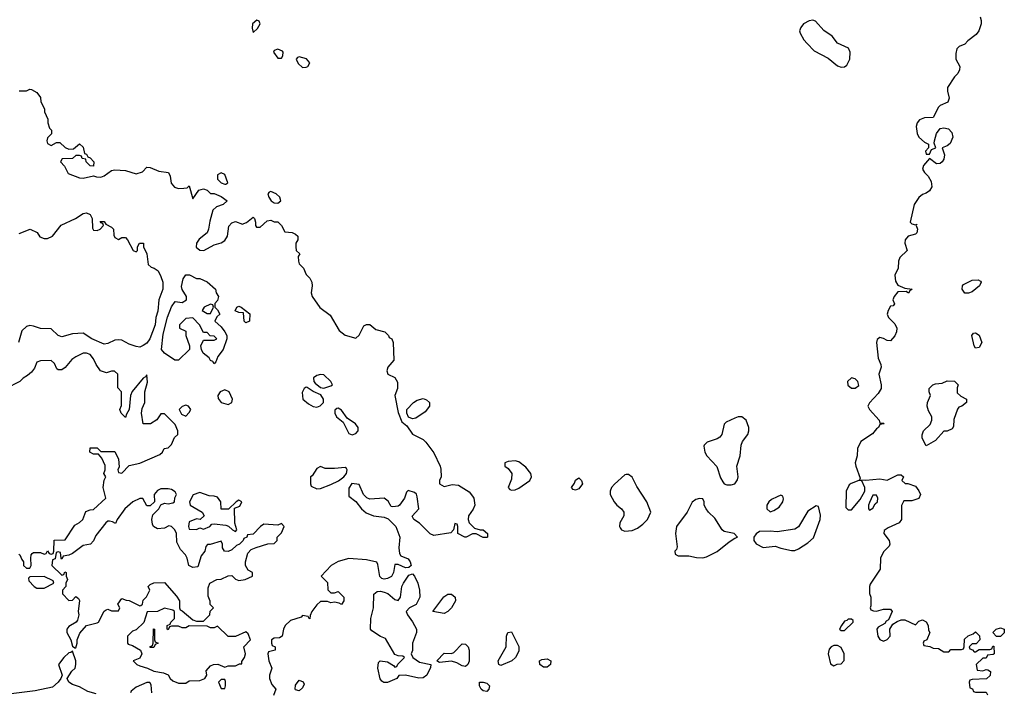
# Model space of a CAD drawing. Header units: inches. Extents: x 2380249 to 2585472, y 382747 to 546448.
# Tile 324 of 626: x 2561632 to 2567192, y 404593 to 408394. Entities that reach past the tile are written whole.
import ezdxf

# ---------------------------------------------------------------- set-up
doc = ezdxf.new("R2010")
doc.units = ezdxf.units.IN
doc.header["$MEASUREMENT"] = 0
doc.layers.add('C5460', color=7, linetype='Continuous')

msp = doc.modelspace()

# ---------------------------------------------------------------- linework, layer by layer
at = {"layer": 'C5460', "color": 4}
for points, elevation in [([(2562971.7, 408391.7), (2562947.2, 408370), (2562945.1, 408345.1), (2562950, 408320.7), (2562975.1, 408344.9), (2562989.6, 408370), (2562984.5, 408384.5)], 36), ([(2566110, 408391.6), (2566090, 408387.8), (2566058, 408370), (2566042.4, 408350), (2566036.4, 408330), (2566038.4, 408318.4), (2566059.5, 408279.5), (2566078.6, 408258.6), (2566118, 408218), (2566197.1, 408177.1), (2566250, 408132.7), (2566270, 408126), (2566290, 408127.7), (2566303.6, 408136.4), (2566319.6, 408170), (2566322, 408210), (2566313.1, 408233.1), (2566250, 408261.2), (2566220.1, 408300.1), (2566173.4, 408333.4), (2566126, 408386)], 36), ([(2563090, 408227.8), (2563070, 408219.3), (2563065.7, 408210), (2563090, 408175.5), (2563110, 408176.3), (2563118.7, 408190), (2563120.5, 408210), (2563116.3, 408216.3)], 36), ([(2563210, 408184.7), (2563200.2, 408179.8), (2563194, 408170), (2563205.4, 408145.4), (2563230, 408123.2), (2563250, 408124.6), (2563259.5, 408130), (2563269.7, 408150), (2563251.8, 408171.8)], 36), ([(2562770, 407529), (2562750, 407517.2), (2562750, 407492), (2562770, 407471), (2562790, 407464), (2562796.5, 407463.5), (2562807.3, 407472.7), (2562790, 407518)], 36), ([(2563050, 407422), (2563041.3, 407418.7), (2563034, 407410), (2563039.5, 407390), (2563052.7, 407370), (2563070, 407358), (2563090, 407357.1), (2563106.6, 407370), (2563101.6, 407390), (2563081.2, 407410)], 36), ([(2562630, 406932), (2562650, 406932), (2562690, 406912), (2562738, 406870), (2562742, 406850), (2562754, 406830), (2562750, 406806), (2562734, 406790), (2562734, 406770), (2562750, 406754), (2562762, 406730), (2562744.7, 406715.3), (2562734, 406690), (2562770, 406658), (2562791.3, 406630), (2562802, 406610), (2562802, 406590), (2562781, 406530), (2562750.8, 406490), (2562739.6, 406460.4), (2562730, 406448.7), (2562722, 406462), (2562710, 406468.7), (2562702, 406482), (2562668.7, 406510), (2562658, 406530), (2562655.3, 406550), (2562670, 406582), (2562730, 406582), (2562746, 406590), (2562730, 406606), (2562707.3, 406607.3), (2562690, 406626), (2562670, 406626), (2562648, 406670), (2562610, 406708), (2562570, 406706), (2562534, 406670), (2562534, 406650), (2562570, 406634), (2562571.3, 406610), (2562592, 406550), (2562592, 406530), (2562530, 406469), (2562508.7, 406470), (2562449.5, 406509.5), (2562433.2, 406530), (2562443.3, 406616.7), (2562467.2, 406712.8), (2562490, 406771.3), (2562510, 406802), (2562550, 406796), (2562574, 406810), (2562574, 406830), (2562549, 406869), (2562545.6, 406885.6), (2562555.3, 406930), (2562570, 406952), (2562591.2, 406951.1)], 28), ([(2566970, 406848.7), (2566954, 406870), (2566955.3, 406890), (2566962, 406898), (2567010, 406921), (2567043.6, 406923.6), (2567056.9, 406916.9), (2567062, 406910), (2567051.2, 406888.9), (2567010, 406855.3), (2566990, 406848.7)], 36), ([(2562710, 406786), (2562674, 406770), (2562662, 406750), (2562690, 406734), (2562710, 406734), (2562726, 406770), (2562722, 406782)], 28), ([(2562910, 406681.2), (2562899, 406690), (2562896.4, 406736.4), (2562870, 406739), (2562849.1, 406749.1), (2562858, 406770), (2562870, 406774), (2562882, 406770), (2562931.3, 406731.3), (2562930, 406689.2)], 28), ([(2567030, 406538), (2567022, 406550), (2567008.7, 406610), (2567018, 406622), (2567030, 406624.7), (2567050.7, 406610.7), (2567064.7, 406570), (2567050, 406542)], 36), ([(2563330, 406389.4), (2563310, 406383.7), (2563290.8, 406370), (2563294, 406350), (2563300.4, 406340.4), (2563330, 406314.8), (2563350, 406310.8), (2563390, 406324.7), (2563398, 406330), (2563389, 406350), (2563350, 406386)], 32), ([(2566330, 406369.4), (2566306.4, 406350), (2566308.6, 406328.6), (2566330, 406310.7), (2566350, 406310.7), (2566370, 406326.8), (2566364.5, 406350), (2566350, 406364.5)], 36), ([(2562790, 406302.6), (2562764.4, 406290), (2562750.4, 406270), (2562752.5, 406252.5), (2562770.4, 406230.4), (2562810, 406219.3), (2562829.6, 406230.4), (2562833.7, 406250), (2562815.8, 406290)], 32), ([(2563250, 406317.2), (2563238, 406310), (2563227.3, 406287.3), (2563231, 406250), (2563262.4, 406222.4), (2563290, 406207.3), (2563310, 406204), (2563329.3, 406210.7), (2563348.7, 406230), (2563348.7, 406250), (2563333.2, 406273.2), (2563290, 406293.2), (2563256, 406316)], 32), ([(2566750, 405986), (2566728.4, 406028.4), (2566728.4, 406048.4), (2566735.3, 406070), (2566773.2, 406106.8), (2566782, 406130), (2566782, 406150), (2566763.2, 406183.2), (2566757.2, 406210), (2566759, 406230), (2566775.3, 406270), (2566768, 406290), (2566768, 406310), (2566788.8, 406331.1), (2566803.1, 406336.9), (2566840.4, 406339.6), (2566870, 406352), (2566910, 406351.3), (2566931.3, 406330), (2566926, 406314), (2566926, 406286), (2566946, 406266), (2566978, 406250), (2566978, 406230), (2566952, 406210), (2566936, 406204), (2566926.8, 406193.2), (2566906.4, 406133.6), (2566905.4, 406094.6), (2566898, 406082), (2566870, 406068.7), (2566850, 406068), (2566803.6, 406016.4)], 36), ([(2563850, 406138), (2563827.3, 406147.3), (2563818, 406170), (2563818, 406190), (2563855.3, 406230), (2563876, 406244), (2563910, 406253.4), (2563930, 406246), (2563946, 406230), (2563946, 406210), (2563922, 406178), (2563870, 406142)], 32), ([(2562570, 406215.3), (2562550, 406208), (2562532, 406190), (2562545.4, 406165.4), (2562570, 406154), (2562590, 406174), (2562598, 406190), (2562586, 406210)], 32), ([(2563430, 406198), (2563423.6, 406196.4), (2563412.7, 406187.3), (2563412, 406170), (2563422, 406150), (2563458.8, 406118.8), (2563490, 406056), (2563510, 406047.3), (2563530, 406056), (2563544, 406070), (2563544, 406090), (2563528.7, 406110), (2563481.2, 406141.2), (2563450, 406188)], 32), ([(2565690, 406149.2), (2565670, 406142.7), (2565621.6, 406118.4), (2565610, 406108), (2565597.3, 406050), (2565585.8, 406034.2), (2565570, 406024.5), (2565514.4, 406005.6), (2565497.3, 405990), (2565496.3, 405983.7), (2565501.6, 405950), (2565512.7, 405930), (2565569, 405869), (2565590, 405804.7), (2565602, 405782), (2565610, 405771), (2565624.5, 405764.5), (2565650, 405766), (2565670, 405771.3), (2565685.6, 405794.4), (2565689.2, 405810), (2565682, 405870), (2565699.6, 405930), (2565706, 405990), (2565714.5, 406010), (2565743.7, 406050), (2565749.3, 406070), (2565749.2, 406090), (2565734, 406130), (2565710, 406149)], 36), ([(2563330, 405868), (2563310, 405858), (2563283.6, 405816.4), (2563274, 405810), (2563274, 405770), (2563278, 405758), (2563310, 405742), (2563330, 405744.7), (2563390, 405767.3), (2563431.8, 405788.2), (2563462, 405810), (2563477.2, 405830), (2563481.2, 405850), (2563478, 405858), (2563470, 405864), (2563410, 405857), (2563358, 405858)], 32), ([(2564430, 405900.9), (2564390, 405897.2), (2564372, 405890), (2564372, 405870), (2564390, 405858), (2564410.5, 405830), (2564410, 405798), (2564391.3, 405750), (2564399.6, 405739.6), (2564410, 405736), (2564430, 405737.3), (2564450, 405747.3), (2564512.3, 405790), (2564522, 405810), (2564518.4, 405830), (2564490, 405864.5), (2564450, 405895.1)], 36), ([(2564770, 405735.3), (2564758, 405738), (2564748.7, 405750), (2564765.2, 405774.8), (2564770, 405792), (2564790, 405804.7), (2564804.7, 405790), (2564810.7, 405770), (2564790, 405742)], 32), ([(2565070, 405824), (2565056.9, 405823.1), (2565050, 405822), (2564990.5, 405769.5), (2564974.8, 405750), (2564967.3, 405730), (2564967.3, 405710), (2564988.5, 405668.5), (2565004, 405650), (2565030.3, 405630.3), (2565043.8, 405610), (2565044.4, 405590), (2565020.7, 405550), (2565018.8, 405530), (2565022.5, 405522.5), (2565030.7, 405510.7), (2565050, 405502.8), (2565090, 405506.8), (2565120.1, 405519.9), (2565150, 405542.8), (2565177.2, 405570), (2565195.3, 405610), (2565174, 405670), (2565116.6, 405756.6), (2565090, 405808.7)], 36), ([(2566370, 405789), (2566326.4, 405773.6), (2566315.5, 405764.5), (2566298.8, 405730), (2566298, 405638), (2566310, 405624.7), (2566330, 405624.7), (2566378, 405682), (2566404, 405730), (2566404, 405750), (2566388.4, 405788.4)], 36), ([(2562470, 405742), (2562430, 405742), (2562410, 405734), (2562392, 405710), (2562394, 405670), (2562370, 405646), (2562350, 405646), (2562327.3, 405687.3), (2562310, 405688), (2562272, 405670), (2562226.8, 405630), (2562182, 405570), (2562172.7, 405547.3), (2562156.4, 405556.4), (2562139, 405559), (2562130, 405559), (2562118, 405550), (2562062, 405478), (2562050, 405448.7), (2562031.3, 405430), (2561990, 405422), (2561930, 405378), (2561910, 405368), (2561878, 405362), (2561870, 405346), (2561866, 405350), (2561862, 405382), (2561850, 405386), (2561838, 405382), (2561832.7, 405347.3), (2561818, 405342), (2561814, 405310), (2561870, 405254), (2561882, 405258), (2561887.3, 405272.7), (2561894, 405270), (2561894, 405250), (2561902, 405230), (2561892, 405210), (2561892, 405190), (2561874, 405170), (2561874, 405150), (2561910, 405112), (2561930, 405114), (2561950, 405134), (2561963.6, 405123.6), (2561970.9, 405110.9), (2561962.8, 405050), (2561966, 405030), (2561958.8, 405001.2), (2561952, 404990), (2561910, 404964), (2561898.8, 404950), (2561898.8, 404930), (2561921, 404890), (2561930, 404854), (2561943.6, 404843.6), (2561950, 404844.7), (2561957.2, 404870), (2561957.2, 404890), (2561972.5, 404927.5), (2562008.8, 404971.1), (2562070, 404984.7), (2562078, 404990), (2562108.4, 405051.6), (2562120.4, 405059.6), (2562130, 405062), (2562150, 405054), (2562190, 405054), (2562198, 405070), (2562186, 405090), (2562210, 405122), (2562232.7, 405112.7), (2562250, 405112), (2562310, 405082), (2562316.4, 405083.6), (2562326, 405090), (2562330, 405114), (2562348.4, 405131.6), (2562368, 405170), (2562358, 405190), (2562370, 405202), (2562390, 405212), (2562450, 405214), (2562516.9, 405136.9), (2562534, 405110), (2562534, 405070), (2562538, 405058), (2562550, 405054), (2562610, 405002), (2562630, 404994), (2562670, 404994), (2562706, 405030), (2562708.4, 405051.6), (2562726, 405070), (2562708.4, 405088.4), (2562707.3, 405107.3), (2562696.4, 405136.4), (2562696.4, 405183.6), (2562706, 405210), (2562746, 405230), (2562770, 405232), (2562810, 405251.3), (2562830, 405252), (2562850, 405232), (2562870, 405224.7), (2562906, 405230), (2562946, 405250), (2562946, 405270), (2562923.1, 405283.1), (2562908, 405310), (2562908, 405330), (2562920.2, 405379.8), (2562940.2, 405399.8), (2562968.4, 405411.6), (2563032.7, 405432.7), (2563070, 405434), (2563086, 405450), (2563086, 405470), (2563110, 405494), (2563126, 405530), (2563110, 405546), (2563090, 405538), (2563010, 405542), (2562992, 405530), (2562950, 405486), (2562918, 405482), (2562914, 405470), (2562898, 405462), (2562894, 405450), (2562874, 405430), (2562856.9, 405423.1), (2562830, 405398), (2562810, 405388), (2562788, 405390), (2562778, 405410), (2562778, 405430), (2562770, 405446), (2562708, 405428), (2562692, 405428), (2562683.6, 405416.4), (2562678, 405390), (2562656.9, 405363.1), (2562638, 405302), (2562610, 405298), (2562588, 405310), (2562578, 405350), (2562568, 405370), (2562540.2, 405400.2), (2562520.4, 405440.4), (2562518, 405490), (2562508, 405510), (2562488.8, 405528.9), (2562474, 405534), (2562450, 405521.2), (2562410, 405517.2), (2562388.8, 405528.9), (2562383.1, 405543.1), (2562379, 405570), (2562384, 405596), (2562418, 405630), (2562428.4, 405651.6), (2562450, 405662), (2562470, 405658), (2562496.4, 405663.6), (2562506, 405670), (2562508.4, 405691.6), (2562518, 405710), (2562510, 405726), (2562490, 405738)], 32), ([(2562650, 405722), (2562611.6, 405708.4), (2562592, 405670), (2562594, 405650), (2562662, 405610), (2562674, 405590), (2562651.6, 405568.4), (2562630, 405574), (2562590, 405555.3), (2562584.7, 405530), (2562590, 405514), (2562630, 405512), (2562650, 405522), (2562670, 405514), (2562706, 405530), (2562718, 405542), (2562730, 405544.7), (2562796.9, 405536.9), (2562811.6, 405531.6), (2562834, 405510), (2562850, 405502), (2562858, 405510), (2562848, 405548), (2562846, 405634), (2562874.6, 405645.4), (2562886, 405670), (2562870, 405678), (2562854, 405670), (2562812, 405628), (2562770, 405628), (2562768.7, 405670), (2562750, 405695.3), (2562730, 405702), (2562703.1, 405703.1)], 32), ([(2565470, 405688), (2565450, 405682), (2565430, 405668), (2565401, 405610), (2565340.7, 405530), (2565336.3, 405490), (2565344.9, 405415.1), (2565341, 405399), (2565332, 405390), (2565332.7, 405372.7), (2565350, 405364.7), (2565410, 405364.7), (2565454.4, 405354.4), (2565490, 405353.4), (2565510, 405359.1), (2565571.4, 405388.5), (2565637.5, 405442.5), (2565670, 405464.7), (2565686, 405470), (2565666, 405490), (2565610, 405501.2), (2565599, 405510), (2565557, 405577), (2565522, 405610), (2565508, 405630), (2565498, 405650), (2565498, 405670), (2565490, 405686)], 36), ([(2565930, 405706), (2565910, 405698), (2565876.9, 405683.1), (2565862, 405670), (2565852, 405650), (2565852, 405630), (2565870, 405612), (2565890, 405621), (2565920.2, 405639.8), (2565942, 405670), (2565946, 405686), (2565942, 405702)], 36), ([(2566470, 405706), (2566450, 405706), (2566430, 405666), (2566424.7, 405650), (2566424.7, 405630), (2566430, 405622), (2566450, 405634), (2566462, 405658), (2566475.3, 405670), (2566478, 405690)], 36), ([(2566130, 405646), (2566083.5, 405616.5), (2566030, 405528), (2566010, 405515.3), (2565910, 405499), (2565870, 405504), (2565810, 405502), (2565791, 405489), (2565778, 405470), (2565778, 405450), (2565790, 405432), (2565830, 405412), (2565898, 405418), (2565930, 405406.8), (2565990, 405394.8), (2566010, 405394.8), (2566030, 405402.8), (2566082, 405438), (2566113.8, 405466.2), (2566152.7, 405570), (2566153.6, 405593.6), (2566142, 405642)], 36), ([(2561770, 405248), (2561690, 405246), (2561682, 405238), (2561683.6, 405223.6), (2561714, 405190), (2561730, 405182), (2561770, 405182), (2561826, 405210), (2561822, 405222)], 32), ([(2563886.4, 404673.6), (2563811.3, 404688.7), (2563772.7, 404687.3), (2563762, 404670), (2563710, 404649), (2563688.7, 404648.7), (2563676.4, 404656.4), (2563668.7, 404668.7), (2563654, 404730), (2563658, 404762), (2563668.7, 404771.3), (2563710, 404764.7), (2563743.6, 404743.6), (2563750, 404734), (2563762, 404738), (2563767.3, 404752.7), (2563806, 404790), (2563796.4, 404796.4), (2563770, 404798), (2563750, 404806), (2563697.2, 404897.2), (2563670, 404908.7), (2563620.2, 404940.2), (2563614, 404950), (2563616, 405010), (2563629.3, 405070), (2563632.7, 405147.3), (2563650, 405162.8), (2563670, 405164), (2563690, 405159.1), (2563710.4, 405150.4), (2563750, 405118), (2563770, 405112), (2563782, 405130), (2563789.2, 405190), (2563799, 405210), (2563830, 405254), (2563850, 405262), (2563862, 405250), (2563881, 405210), (2563890.8, 405170), (2563891, 405130), (2563871.2, 405088.9), (2563834, 405070), (2563814, 405050), (2563822, 405030), (2563850.9, 404990.9), (2563872, 404950), (2563872, 404930), (2563851, 404870), (2563851.2, 404828.9), (2563842, 404810), (2563852, 404790), (2563890, 404762.8), (2563954, 404750), (2563952.7, 404732.7), (2563931.3, 404690), (2563910, 404675.3)], 32), ([(2564030, 405039), (2563966, 405050), (2564028.2, 405131.8), (2564050, 405147.3), (2564070, 405146.8), (2564090.7, 405130.7), (2564094, 405110), (2564070.4, 405069.6), (2564050, 405048.7)], 32), ([(2562450, 405068), (2562411.2, 405048.9), (2562352, 405048), (2562332.7, 404987.3), (2562290, 404946), (2562270, 404938), (2562242, 404910), (2562242, 404870), (2562245.4, 404865.4), (2562270, 404858), (2562314, 404830), (2562322, 404810), (2562310, 404786), (2562274, 404770), (2562294, 404750), (2562310, 404742), (2562354, 404730), (2562390, 404711.3), (2562443.6, 404703.6), (2562470, 404692), (2562482, 404670), (2562496.9, 404656.9), (2562530, 404644.7), (2562570, 404644.7), (2562590, 404658), (2562650, 404658.8), (2562678, 404670), (2562688.7, 404690), (2562685.2, 404714.8), (2562710, 404742), (2562726, 404750), (2562751.2, 404751.1), (2562790, 404734), (2562810, 404742), (2562850, 404742), (2562874, 404754), (2562886, 404754), (2562886, 404766), (2562902, 404790), (2562908, 404810), (2562898, 404850), (2562935.3, 404890), (2562923.1, 404923.1), (2562910, 404935.3), (2562850, 404908), (2562810, 404908), (2562750, 404966), (2562730, 404958), (2562710, 404958), (2562690, 404966), (2562590, 404968), (2562570, 404958), (2562550, 404958), (2562530, 404966), (2562490, 404966), (2562478, 404962), (2562470, 404946), (2562466, 404950), (2562466, 404970), (2562482, 404978), (2562486, 404990), (2562506, 405010), (2562506, 405050), (2562496.4, 405056.4)], 32), ([(2566330, 405006), (2566310, 405006), (2566302, 404998), (2566290, 404995.3), (2566272, 404970), (2566262, 404950), (2566270, 404942), (2566290, 404942), (2566338, 404990), (2566338, 404998)], 36), ([(2562370, 404846), (2562368, 404850), (2562382, 404858), (2562386, 404870), (2562388, 404952), (2562394, 404950), (2562394, 404890), (2562398, 404878), (2562414, 404870), (2562398, 404862), (2562390, 404846)], 32), ([(2564350, 404744), (2564338, 404750), (2564334, 404770), (2564379, 404850), (2564382, 404910), (2564388.4, 404931.6), (2564410, 404934), (2564451.2, 404851.1), (2564450, 404826), (2564431.3, 404790), (2564411.3, 404770)], 32), ([(2567147.3, 404907.3), (2567128, 404930), (2567146, 404950), (2567170, 404958), (2567192, 404950), (2567190.9, 404929.1), (2567170, 404908.7)], 36), ([(2564150, 404738), (2564130, 404742), (2564100.2, 404760.2), (2564070, 404769), (2564002, 404762), (2563988, 404770), (2564030, 404814), (2564070, 404811.3), (2564083.1, 404816.9), (2564130, 404866), (2564150, 404864.7), (2564164.7, 404850), (2564171, 404830), (2564170.9, 404769.1), (2564162, 404750)], 32), ([(2566250, 404858), (2566230, 404858), (2566214, 404850), (2566203.6, 404836.4), (2566199.6, 404820.4), (2566198, 404810), (2566210, 404754), (2566230, 404742), (2566248.4, 404751.6), (2566270, 404754), (2566287.3, 404772.7), (2566288, 404810), (2566270, 404846)], 36), ([(2564610, 404734), (2564590, 404735.3), (2564568.7, 404750), (2564568, 404770), (2564581.2, 404778.8), (2564610, 404781), (2564630.6, 404770.6), (2564630, 404749)], 32), ([(2562790, 404666), (2562770, 404666), (2562754, 404650), (2562770, 404614), (2562790, 404614), (2562795.3, 404630), (2562794.6, 404654.6)], 32), ([(2563210, 404602), (2563190, 404606), (2563188.7, 404610), (2563190, 404634), (2563210, 404662), (2563232.7, 404652.7), (2563238, 404638), (2563230, 404618)], 32), ([(2564270, 404598), (2564250, 404602), (2564238, 404610), (2564228, 404630), (2564229.1, 404650.9), (2564250, 404651), (2564270, 404644.7), (2564284.7, 404630), (2564282, 404610)], 32)]:
    msp.add_lwpolyline(points, close=True, dxfattribs=dict(at, elevation=elevation))
for points, elevation in [([(2567056.4, 408410), (2567061.6, 408390), (2567060.4, 408370), (2567048.2, 408330), (2567033.4, 408310), (2566985.8, 408274.2), (2566970, 408255.3), (2566936.9, 408243.1), (2566924.7, 408230), (2566918, 408202), (2566918.8, 408170), (2566941, 408130), (2566938.8, 408110), (2566930.5, 408089.5), (2566911, 408070), (2566870.7, 408010), (2566870.6, 407990), (2566880.7, 407950), (2566873, 407927), (2566830, 407908.7), (2566820.7, 407899.3), (2566790, 407841.2), (2566741.1, 407838.9), (2566712.8, 407827.2), (2566699.5, 407810), (2566694.6, 407790), (2566699.5, 407750), (2566710.3, 407730), (2566741.4, 407701.4), (2566764.7, 407690), (2566764.7, 407670), (2566746.8, 407650), (2566750, 407634), (2566770, 407634), (2566780.2, 407659.8), (2566806, 407670), (2566796.4, 407696.4), (2566798.4, 407710), (2566810, 407750.7), (2566830, 407779.1), (2566850, 407783.1), (2566877.4, 407777.4), (2566896, 407756), (2566901.3, 407730), (2566885.7, 407694.3), (2566870, 407680.9), (2566842, 407670), (2566854, 407630), (2566850, 407606), (2566842, 407590), (2566830, 407582), (2566810, 407579), (2566770, 407608.7), (2566736.3, 407570), (2566730.6, 407550), (2566740.7, 407530), (2566762.8, 407510), (2566779.1, 407479.1), (2566783, 407450), (2566770, 407426), (2566750, 407412.7), (2566730, 407406.6), (2566710, 407389.5), (2566683.1, 407350), (2566661, 407250), (2566670, 407241), (2566690, 407234), (2566698, 407238), (2566694, 407230), (2566701, 407210), (2566698.8, 407190), (2566690, 407181.2), (2566650, 407169.5), (2566632.7, 407150), (2566630.4, 407130), (2566642.8, 407090), (2566601.7, 407050), (2566594.9, 407030), (2566593.1, 406990), (2566574.4, 406950), (2566576.7, 406916.7), (2566590, 406893.4), (2566630, 406876), (2566672, 406870), (2566658, 406862), (2566651.2, 406848.9), (2566638, 406858), (2566590, 406855.3), (2566570.8, 406830), (2566562, 406810), (2566572, 406788), (2566563.6, 406776.4), (2566550, 406774), (2566535.5, 406750), (2566530.4, 406730), (2566538, 406710), (2566574.3, 406674.3), (2566584.9, 406650), (2566583.7, 406630), (2566573, 406607), (2566550, 406579.3), (2566530, 406580.7), (2566510, 406593), (2566490, 406596.9), (2566474.2, 406585.8), (2566470.4, 406570), (2566480.5, 406480.5), (2566495.3, 406444.7), (2566496, 406430), (2566482.8, 406390), (2566497, 406330), (2566495.8, 406310), (2566479.6, 406280.4), (2566430.7, 406229.3), (2566421, 406210), (2566431, 406190), (2566484.7, 406130), (2566490, 406114), (2566510, 406114), (2566514, 406110), (2566490, 406106), (2566482, 406090), (2566470, 406082), (2566447.1, 406052.9), (2566382.8, 406010), (2566363, 405970), (2566360.7, 405930), (2566350.7, 405890), (2566353.4, 405870), (2566378, 405802), (2566374, 405794), (2566410, 405790.8), (2566490, 405798.8), (2566530, 405791.3), (2566590, 405822), (2566610, 405822), (2566622, 405810), (2566614, 405790), (2566632, 405772), (2566648, 405772), (2566690, 405758), (2566710, 405732), (2566718, 405710), (2566710, 405688.7), (2566670, 405675.3), (2566624.7, 405675.3), (2566611.6, 405648.4), (2566611, 405570), (2566598, 405550), (2566536.9, 405523.1), (2566512.7, 405507.3), (2566512, 405490), (2566542, 405450), (2566544.7, 405430), (2566542, 405418), (2566510, 405386), (2566492, 405350), (2566491.6, 405288.4), (2566435.3, 405204.7), (2566431, 405190), (2566431.2, 405151.1), (2566438, 405130), (2566438, 405082), (2566434, 405070), (2566438, 405058), (2566452.7, 405052.7), (2566470, 405052), (2566510, 405062), (2566550, 405062), (2566558, 405050), (2566538, 405002), (2566525.4, 404994.6), (2566518, 404982), (2566479.6, 404960.4), (2566472, 404950), (2566478, 404910), (2566490, 404892), (2566510, 404882), (2566530, 404892), (2566548, 404910), (2566546, 404950), (2566562, 404978), (2566587.3, 404992.7), (2566610, 405002), (2566630, 405002), (2566690, 404974), (2566710, 404994), (2566730, 405002), (2566751.6, 404991.6), (2566762, 404970), (2566763.6, 404943.6), (2566772, 404930), (2566754, 404890), (2566738, 404882), (2566734, 404870), (2566738, 404858), (2566771.6, 404851.6), (2566790, 404842), (2566819.6, 404839.6), (2566850, 404822), (2566878, 404822), (2566890, 404834), (2566950, 404834), (2566962, 404838), (2566966, 404850), (2566967.3, 404892.7), (2566987.3, 404912.7), (2567016.4, 404923.6), (2567030, 404934), (2567052.7, 404912.7), (2567054, 404890), (2567032.7, 404867.3), (2567010, 404866), (2566994, 404850), (2566998, 404838), (2567012.7, 404832.7), (2567022, 404822), (2567030, 404822), (2567050, 404834), (2567110, 404834), (2567122, 404838), (2567127.3, 404852.7), (2567132.7, 404852.7), (2567134, 404810), (2567130, 404806), (2567098, 404802), (2567090, 404786), (2567070, 404786), (2567034, 404750), (2567038, 404718), (2567070, 404714), (2567090, 404722), (2567099.6, 404719.6), (2567114, 404710), (2567112.7, 404687.3), (2567091.6, 404668.4), (2567010, 404666), (2566998, 404662), (2566994, 404650), (2566998, 404618), (2567012.7, 404612.7), (2567018, 404598), (2567030, 404594), (2567090, 404594), (2567098, 404578)], 36), ([(2561630, 407992), (2561670, 407992), (2561690, 408002), (2561699.6, 407999.6), (2561730, 407982), (2561750, 407954), (2561752, 407930), (2561772, 407890), (2561772.7, 407872.7), (2561791.2, 407831.1), (2561791.3, 407810), (2561801, 407781), (2561812, 407770), (2561811.6, 407748.4), (2561790, 407726), (2561784.7, 407710), (2561790, 407694), (2561810, 407682), (2561840.4, 407699.6), (2561859.6, 407699.6), (2561890, 407672), (2561910, 407662), (2561936.4, 407663.6), (2561970, 407692), (2561990, 407674), (2561998, 407638), (2562010, 407634), (2562018, 407618), (2562030, 407614), (2562051.3, 407590), (2562050, 407566), (2562030, 407568), (2562008, 407590), (2562006, 407606), (2561986, 407610), (2561982, 407622), (2561970, 407626), (2561950, 407626), (2561931.2, 407608.9), (2561872.7, 407607.3), (2561862, 407590), (2561885.4, 407565.4), (2561905.4, 407525.4), (2561970, 407501), (2561990, 407498), (2562050, 407512), (2562065.4, 407505.4), (2562090, 407504.7), (2562110, 407511.3), (2562150, 407541), (2562170, 407546), (2562230, 407541), (2562290, 407522.8), (2562326, 407534), (2562350, 407561), (2562370, 407558.8), (2562417.3, 407537.3), (2562472, 407530), (2562482.8, 407510), (2562487.3, 407470), (2562506.4, 407446.4), (2562530, 407440.5), (2562558.9, 407441.1), (2562577.2, 407442.8), (2562590, 407454), (2562610, 407382), (2562644, 407430), (2562670, 407437.1), (2562691.3, 407430), (2562710, 407411.3), (2562730, 407410.8), (2562770, 407395.5), (2562804.7, 407370), (2562782, 407350), (2562744, 407336), (2562723.4, 407316.6), (2562705.7, 407254.3), (2562699.3, 407210), (2562690.5, 407190), (2562646.4, 407153.6), (2562630.5, 407130), (2562628.9, 407108.9), (2562650, 407090.5), (2562671.5, 407088.5), (2562730, 407122.4), (2562770, 407132.2), (2562790, 407145.5), (2562805.7, 407170), (2562813.7, 407226.3), (2562830, 407246), (2562850, 407252.7), (2562890, 407239.1), (2562898.9, 407241.1), (2562912.9, 407247.1), (2562950, 407278), (2562958, 407270), (2562964.7, 407250), (2562964.7, 407230), (2562970, 407222), (2562990, 407222), (2563030, 407258), (2563050, 407261), (2563070, 407251.3), (2563090, 407251), (2563111.3, 407230), (2563130, 407194), (2563170, 407191.3), (2563190, 407182), (2563202, 407170), (2563202, 407150), (2563192, 407130), (2563192, 407110), (2563194, 407090), (2563214, 407070), (2563204.7, 407055.3), (2563206, 407030), (2563210, 407014), (2563234, 406990), (2563250, 406954), (2563270, 406934), (2563282, 406910), (2563284.7, 406890), (2563278, 406850), (2563284.7, 406830), (2563327.3, 406767.3), (2563384.7, 406724.7), (2563436.8, 406636.8), (2563470, 406611), (2563530, 406594), (2563548.7, 406611.3), (2563576.4, 406663.6), (2563590, 406672), (2563610, 406672), (2563643.6, 406643.6), (2563694, 406630), (2563714, 406610), (2563718, 406598), (2563734, 406590), (2563742, 406570), (2563744.7, 406470), (2563712, 406430), (2563706, 406410), (2563712, 406390), (2563750, 406371.3), (2563764.9, 406344.9), (2563764.9, 406310), (2563751, 406270), (2563770, 406174), (2563790, 406122), (2563818.8, 406098.8), (2563850, 406052), (2563910, 406022), (2563926.4, 406006.4), (2563970, 405946), (2564006.8, 405870), (2564010, 405854), (2564011.3, 405810), (2564002, 405790), (2564002, 405770), (2564030, 405756), (2564073.6, 405766.4), (2564110, 405762.8), (2564170, 405726), (2564190, 405701), (2564196.3, 405690), (2564202.8, 405650), (2564193.2, 405626.8), (2564166, 405590), (2564164.7, 405570), (2564170.8, 405550.8), (2564201, 405521), (2564231.6, 405511.6), (2564250, 405511.3), (2564274, 405490), (2564274, 405470), (2564270, 405468), (2564250, 405468), (2564210, 405488), (2564190, 405488), (2564154, 405470), (2564146, 405470), (2564106, 405490), (2564106, 405530), (2564102, 405542), (2564090, 405546), (2564082, 405510), (2564066, 405494), (2563970, 405479), (2563950, 405488.7), (2563890, 405549), (2563858, 405570), (2563848.7, 405588.7), (2563885.2, 405630), (2563877, 405697), (2563872.5, 405712.5), (2563862, 405722), (2563826, 405734), (2563816, 405724), (2563806, 405690), (2563776, 405650), (2563770, 405644), (2563740.2, 405640.2), (2563730, 405642), (2563712.5, 405672.5), (2563690, 405689), (2563610, 405684), (2563592.3, 405692.3), (2563574, 405710), (2563550, 405768), (2563507.3, 405772.7), (2563490, 405746), (2563490, 405702), (2563531.2, 405671.1), (2563562, 405630), (2563587.9, 405607.9), (2563630, 405590.8), (2563690, 405583), (2563712.8, 405572.8), (2563756, 405530), (2563778, 405470), (2563773.4, 405410), (2563777.3, 405377.3), (2563784.5, 405364.5), (2563826.4, 405346.4), (2563838, 405330), (2563842, 405310), (2563830, 405298), (2563810, 405295.3), (2563770, 405315.3), (2563750, 405315.3), (2563743, 405270), (2563732.4, 405247.6), (2563710, 405235.1), (2563690, 405232.7), (2563676.5, 405236.5), (2563666.3, 405246.3), (2563655.1, 405315.1), (2563648.8, 405328.9), (2563590, 405341.2), (2563490, 405349), (2563430, 405332.7), (2563391.3, 405310), (2563334, 405250), (2563370, 405214), (2563372, 405172), (2563390, 405154), (2563410, 405154), (2563430, 405162), (2563462, 405130), (2563462, 405110), (2563450, 405088.7), (2563436.4, 405096.4), (2563410, 405102), (2563390, 405098), (2563370, 405106), (2563330, 405106), (2563310, 405088), (2563282, 405050), (2563272.7, 405027.3), (2563271.2, 405008.9), (2563266, 405010), (2563262, 405022), (2563230, 405026), (2563222, 405018), (2563162, 404998), (2563132, 404970), (2563122, 404950), (2563114, 404910), (2563099.6, 404900.4), (2563070, 404898), (2563054, 404890), (2563054, 404870), (2563058, 404858), (2563074, 404850), (2563074, 404830), (2563038, 404822), (2563034, 404810), (2563038.8, 404770), (2563056, 404730), (2563042, 404690), (2563042, 404670), (2563056.9, 404636.9), (2563078, 404610), (2563065.4, 404574.6)], 32), ([(2561630, 407184.7), (2561690.9, 407210.9), (2561731.2, 407191.1), (2561746.4, 407166.4), (2561770, 407158), (2561790, 407158), (2561818, 407170), (2561867, 407233), (2561948, 407270), (2561990, 407298), (2562010, 407302), (2562030, 407292), (2562042, 407270), (2562043.6, 407216.4), (2562050, 407204.7), (2562070, 407202), (2562086, 407210), (2562106, 407230), (2562102, 407242), (2562090, 407246), (2562087.3, 407252.7), (2562110, 407254), (2562118, 407238), (2562150, 407222), (2562162, 407210), (2562163.6, 407176.4), (2562170, 407162), (2562190, 407152), (2562210, 407162), (2562230, 407162), (2562242, 407150), (2562274, 407090), (2562290, 407082), (2562298, 407090), (2562298, 407110), (2562308, 407130), (2562331.2, 407131.1), (2562331.3, 407110), (2562350.7, 407070), (2562358, 407010), (2562374.8, 406994.8), (2562392, 406990), (2562414.8, 406974.8), (2562430, 406942), (2562440.4, 406910), (2562440.4, 406870), (2562418.4, 406810), (2562412.7, 406747.3), (2562400.5, 406710), (2562397.1, 406670), (2562367, 406590), (2562350, 406565.1), (2562330, 406552), (2562310, 406543.7), (2562290, 406546.6), (2562250, 406559.5), (2562210, 406582), (2562190, 406585.1), (2562170, 406582.9), (2562130, 406563.7), (2562110, 406559.5), (2562039.3, 406590), (2561990, 406622), (2561930, 406618.4), (2561870, 406602), (2561849.6, 406609.6), (2561810, 406646.6), (2561750, 406647.8), (2561710, 406662.4), (2561690, 406664.7), (2561670, 406659.6), (2561644.2, 406635.8), (2561626, 406570)], 28), ([(2561627.3, 405372.7), (2561634, 405370), (2561643.6, 405343.6), (2561654, 405330), (2561654, 405310), (2561670, 405294), (2561690, 405294), (2561698, 405310), (2561695.3, 405350), (2561698, 405370), (2561703.1, 405376.9), (2561710, 405382), (2561750, 405382), (2561770, 405374), (2561782, 405378), (2561790, 405392), (2561798, 405378), (2561810, 405374), (2561822, 405378), (2561826, 405390), (2561827.3, 405452.7), (2561890, 405454), (2561943.1, 405536.9), (2561970, 405552), (2561988, 405570), (2562005.2, 405614.8), (2562030, 405624.7), (2562050, 405626), (2562118, 405690), (2562104, 405750), (2562108.8, 405791.1), (2562118, 405810), (2562108, 405830), (2562115.3, 405850), (2562114.6, 405874.6), (2562096.4, 405916.4), (2562078, 405938), (2562050, 405938), (2562029, 405949), (2562030, 405974), (2562070, 405974), (2562090, 405954), (2562170, 405954), (2562190.6, 405910), (2562194, 405866), (2562186.8, 405850), (2562190, 405834), (2562210, 405831.3), (2562250, 405874), (2562310, 405887.3), (2562423.1, 405936.9), (2562438, 405950), (2562448.7, 405971.3), (2562470, 405974), (2562490, 405994), (2562507.3, 406032.7), (2562526, 406050), (2562526, 406070), (2562510, 406106), (2562450, 406166), (2562430, 406166), (2562406.8, 406133.2), (2562370.9, 406109.1), (2562329.3, 406109.3), (2562319.6, 406170), (2562324.2, 406195.8), (2562338.4, 406230), (2562339.5, 406290), (2562354.2, 406345.8), (2562350, 406386), (2562343.6, 406376.4), (2562330, 406368.7), (2562267.5, 406292.5), (2562258.8, 406270), (2562250.8, 406190), (2562235.3, 406164.7), (2562230, 406146), (2562206, 406170), (2562198, 406190), (2562207.3, 406212.7), (2562208, 406290), (2562187.3, 406312.7), (2562186, 406390), (2562167.3, 406407.3), (2562150, 406408), (2562122, 406398), (2562089.1, 406409.1), (2562064.7, 406444.7), (2562050, 406478), (2562030, 406502), (2562010, 406508.7), (2561991.6, 406508.4), (2561950, 406488), (2561927.1, 406472.9), (2561890, 406428), (2561870, 406415.3), (2561850, 406415.3), (2561841.2, 406421.2), (2561828, 406450), (2561810, 406468), (2561750, 406466), (2561730, 406458), (2561715.3, 406424.7), (2561698.8, 406401.2), (2561676.9, 406383.1), (2561651.6, 406368.4), (2561634, 406350), (2561551.6, 406308.4)], 32), ([(2562063.8, 404583.8), (2562016.6, 404596.6), (2561970, 404622.9), (2561930, 404636.2), (2561909.4, 404650), (2561901.2, 404670), (2561927.2, 404712.8), (2561945.2, 404730), (2561949.2, 404750), (2561949.3, 404770), (2561930, 404826), (2561922, 404818), (2561910, 404815.3), (2561881, 404790), (2561851.3, 404750), (2561871.3, 404690), (2561865.5, 404670), (2561850.5, 404650), (2561818, 404622), (2561719.8, 404600.2), (2561570, 404582.4)], 32), ([(2562378, 404590), (2562374.6, 404634.6), (2562367.3, 404647.3), (2562350, 404648), (2562290, 404622), (2562261, 404599), (2562258, 404590)], 32)]:
    msp.add_lwpolyline(points, dxfattribs=dict(at, elevation=elevation))

doc.saveas('drawing.dxf')
